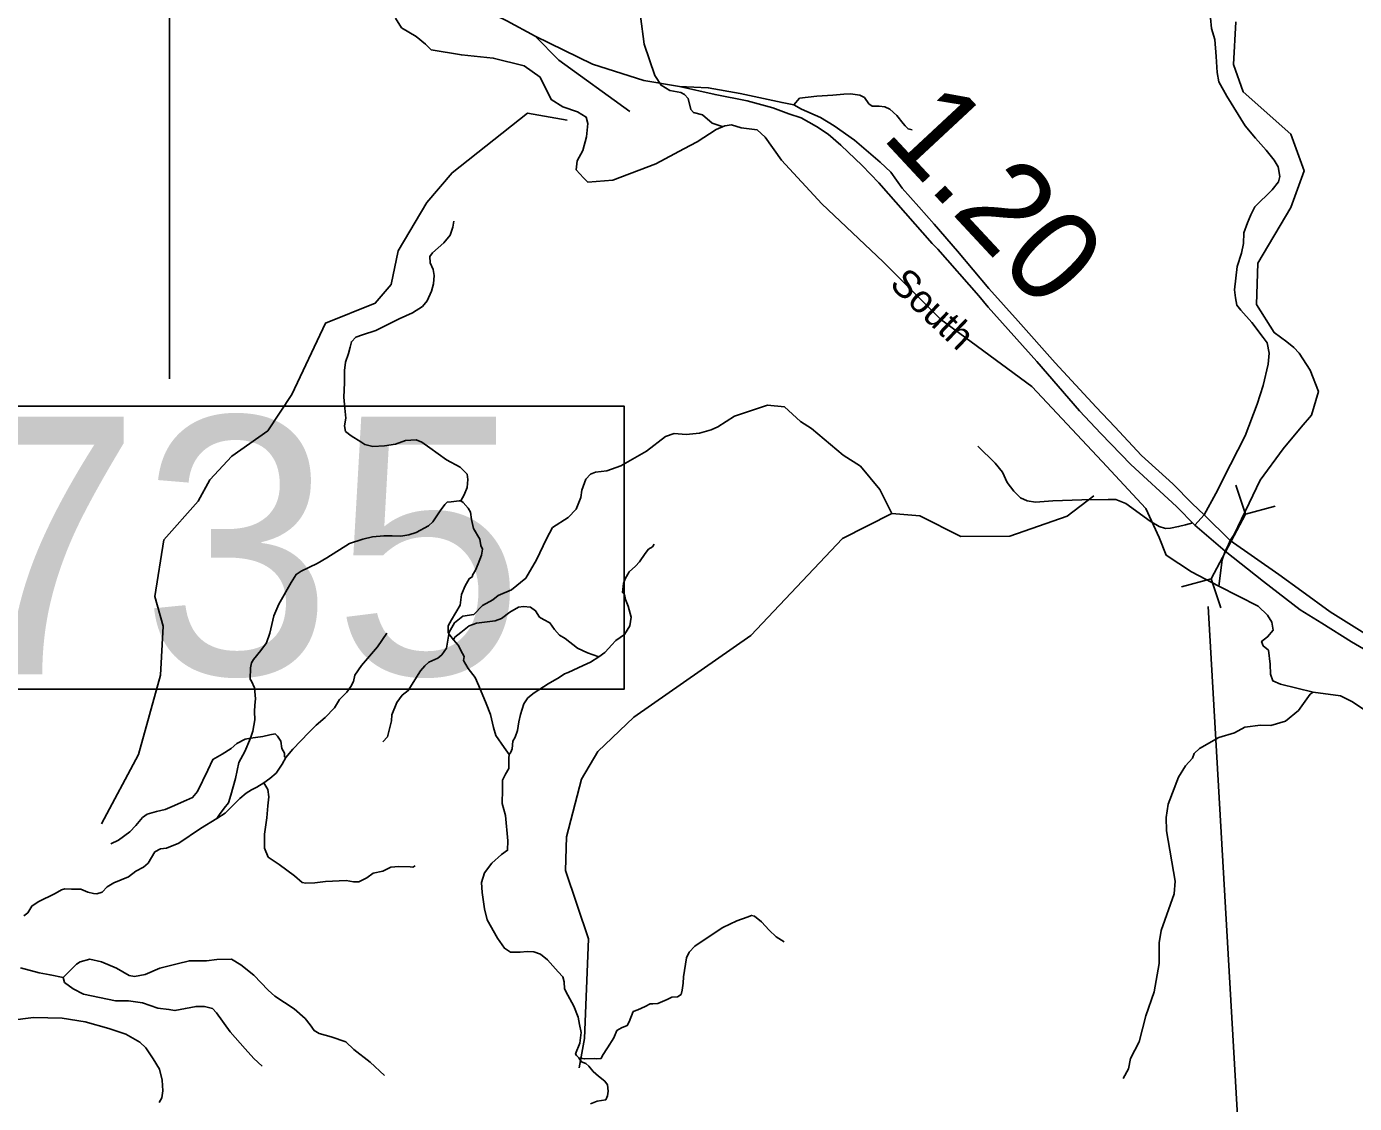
# Model space of a CAD drawing. Extents: x 1248224 to 1454986, y 825081 to 985870.
# Drawn here: x 1277202 to 1284414, y 896350 to 902200 of the extents above; entities that cross this region are included whole.
import ezdxf

# ---------------------------------------------------------------- set-up
doc = ezdxf.new("R2010")
doc.units = 0
for name, color, linetype in [('Exist Hydrographic Creek Single Shore', 7, 'Continuous'), ('Exist Hydrographic Creek Single Shore Label', 7, 'Continuous'), ('Exist Hydrographic Misc Water Feature', 7, 'Continuous'), ('Exist Road Non-System Type 51', 7, 'Continuous'), ('Exist Road Primary US Attributed', 7, 'Continuous'), ('Exist Road Primary US Divided Attributed', 7, 'Continuous'), ('Exist Road Primary US Mileage Hundredths English Label', 7, 'Continuous'), ('Exist Road Primary US Structure Culvert CELL', 7, 'Continuous'), ('Exist Road Primary US Structure Culvert Number Label', 7, 'Continuous'), ('Exist Road Secondary Structure Standard Bridge Number Label', 7, 'Continuous'), ('Exist Road Secondary Type 51 Attributed', 7, 'Continuous')]:
    doc.layers.add(name, color=color, linetype=linetype)

msp = doc.modelspace()

# ---------------------------------------------------------------- linework, layer by layer
at = {"layer": 'Exist Hydrographic Creek Single Shore'}
for points in [[(1279206.2, 902245.5), (1279238, 902193.5), (1279317.5, 902145.8), (1279368.2, 902105.3), (1279400, 902073.5), (1279563.4, 902046), (1279736.9, 902028.6), (1279904.6, 901986.7), (1279991.3, 901926), (1280050.6, 901803.1), (1280115, 901763.3), (1280194.5, 901737.3), (1280242.2, 901708.4), (1280250.9, 901673.7), (1280243.6, 901601.4), (1280223.4, 901526.2), (1280191.6, 901469.8), (1280187.3, 901422.1), (1280226.3, 901378.7), (1280250.9, 901355.6), (1280385.3, 901365.7), (1280619.6, 901453.9), (1280771.4, 901536.3), (1280844.4, 901574.6), (1280947.1, 901641.1), (1280994.8, 901661.4), (1281030.9, 901665.7), (1281083, 901649.8), (1281169.7, 901638.3), (1281213.1, 901599.2), (1281301.3, 901474.9), (1281521.8, 901237), (1281853.7, 900922.5), (1282167.4, 900608.8), (1282661.9, 900244.4), (1283043.6, 899838.1), (1283280, 899581.5), (1283352.3, 899423.9), (1283391.4, 899328.4), (1283529.5, 899238.1), (1283676.9, 899160)], [(1283676.9, 899160), (1283695.3, 899302.6), (1283712.2, 899349.7), (1283726.1, 899377.8), (1283739.2, 899408.7), (1283759.6, 899439.8), (1283902.4, 899735.6), (1284026.1, 899906.8), (1284125.2, 900023.2), (1284180.1, 900089.7), (1284217.7, 900218.4), (1284172.9, 900332.6), (1284113.6, 900425.1), (1284084.7, 900457), (1284047.1, 900487.3), (1283978.2, 900538), (1283882.2, 900690.9), (1283888.2, 900914.1), (1284067.8, 901217.7), (1284140.1, 901416.5), (1284067.8, 901615.2), (1283810.2, 901844.7), (1283756.1, 901993.5), (1283770.2, 902226.3)], [(1284828.2, 898248.4), (1284399.2, 898533.2), (1284338.4, 898565), (1284189.9, 898584.6), (1284011.5, 898627.1), (1283969.7, 898646), (1283958.2, 898682.1), (1283956.7, 898737.1), (1283946.6, 898812.2), (1283917.7, 898835.4), (1283909, 898860), (1283942.3, 898884.5), (1283972.6, 898920.7), (1283965.4, 898964.1), (1283942.3, 899003.1), (1283890.2, 899050.8), (1283676.9, 899160)]]:
    msp.add_lwpolyline(points, dxfattribs=at)
at = {"layer": 'Exist Hydrographic Misc Water Feature'}
for points in [[(1280537.3, 902256.5), (1280555.7, 902104.4), (1280613.6, 901934.9), (1280648.3, 901881.7), (1280695.5, 901852.9), (1280755.4, 901842.6), (1280775.2, 901830.8), (1280794.7, 901809.8), (1280809.1, 901749.7), (1280824.8, 901732.9), (1280872.5, 901720.5), (1280925.4, 901675.1), (1280984.9, 901655)], [(1277609.1, 897868.6), (1277810.1, 898245.4), (1277929.1, 898676.3), (1277944, 898942), (1277898.1, 899103.8), (1277947.1, 899411.3), (1278135.1, 899621), (1278197.1, 899738), (1278317, 899866.9), (1278512, 900004), (1278642, 900201.8), (1278826.1, 900588.8), (1279096, 900698.2), (1279182.1, 900798.2), (1279220.1, 900981.3), (1279376, 901244.1), (1279513.1, 901405.5), (1279922.1, 901728.9), (1280138.1, 901691.7)], [(1279137.8, 898314), (1279162.5, 898341.5), (1279184.6, 898428.8), (1279185.3, 898460.8), (1279213.1, 898528.4), (1279242.1, 898568), (1279274.7, 898592.8), (1279341.4, 898699.8), (1279366, 898727.2), (1279386.5, 898746.5), (1279435.1, 898769.3), (1279457.6, 898787), (1279482.6, 898822.5), (1279496.7, 898910.1), (1279525.9, 898961.1), (1279570.7, 898996.4), (1279631, 899006.7), (1279678.3, 899055.8), (1279735.2, 899085.8), (1279763.7, 899109.1), (1279836.6, 899139.6), (1279914.2, 899203.7), (1279972.5, 899302.7), (1280025.4, 899417.3), (1280059, 899478.2), (1280144.4, 899532.3), (1280187.4, 899579.1), (1280213.1, 899640.9), (1280218.1, 899681), (1280239.5, 899740.4), (1280264.2, 899767.9), (1280292.5, 899778.8), (1280352.7, 899785.9), (1280429.5, 899813.9), (1280569.4, 899893.9), (1280671.4, 899974), (1280719.9, 899988.6), (1280783.8, 899983.2), (1280856.1, 899991.6), (1280920.6, 900010), (1280957, 900024.9), (1281046.5, 900083), (1281226.1, 900144.2), (1281318, 900134.1), (1281405.9, 900053.7), (1281465.1, 900016.3), (1281637.7, 899871.7), (1281730.3, 899811.6), (1281835.3, 899684.7), (1281902.2, 899555.4)], [(1280203.2, 896543), (1280232.2, 896703.2), (1280253.1, 897244.5), (1280129.2, 897614.7), (1280134.2, 897798.4), (1280216.1, 898111.9), (1280304.2, 898261.1), (1280500.1, 898447.6), (1281136.2, 898891.1), (1281633.1, 899419.6), (1281902.2, 899555.4), (1282053.2, 899542.5), (1282275.2, 899429.7), (1282542.2, 899430.9), (1282853.2, 899539.6), (1282998.2, 899651.6)], [(1283157.8, 896486.2), (1283187.1, 896537.3), (1283196.6, 896593.7), (1283244.7, 896684.7), (1283280.3, 896825.9), (1283325.4, 896956.4), (1283353.2, 897110.1), (1283353.9, 897221.7), (1283363.7, 897289.7), (1283434.6, 897488.5), (1283440.3, 897558.1), (1283393, 897831.5), (1283390.7, 897903.8), (1283402.5, 897975.8), (1283458.2, 898122.4), (1283495.6, 898183.2), (1283534.7, 898225.9), (1283543.3, 898250.3), (1283572.1, 898277.7), (1283677.5, 898337.2), (1283762.2, 898362.5), (1283819.1, 898393.4), (1283903.5, 898405.7), (1283959.5, 898403.7), (1284039.9, 898425.9), (1284109.5, 898484.4), (1284173.7, 898572.6), (1284189.9, 898584.6)]]:
    msp.add_lwpolyline(points, dxfattribs=at)
at = {"layer": 'Exist Road Non-System Type 51'}
msp.add_line((1283496.3, 899493.3), (1283535.5, 899503.7), dxfattribs=at)
for points in [[(1279963.9, 902147.2), (1280092, 902016.9), (1280479.3, 901738.2)], [(1282011.3, 901638.2), (1281989.4, 901644.3), (1281973.8, 901660.9), (1281962.9, 901673.1), (1281928.5, 901717), (1281891, 901751.8), (1281862.9, 901763.9), (1281833.3, 901768.5), (1281794.2, 901768.5), (1281777, 901780.6), (1281753.6, 901813.9), (1281727, 901827.5), (1281677.4, 901834.7), (1281639.9, 901833.2), (1281581.4, 901827.5), (1281494.8, 901822.7), (1281400.5, 901812), (1281369.6, 901774.5)], [(1279561.4, 899622.9), (1279579.6, 899655.7), (1279594.2, 899696.4), (1279598.8, 899739.3), (1279594.2, 899768.7), (1279557, 899806), (1279482.4, 899846.7), (1279393.2, 899911.2), (1279349.1, 899941.7), (1279317.5, 899954.1), (1279261, 899951.9), (1279205.7, 899931.5), (1279146.9, 899922.5), (1279082.5, 899919.1), (1279039.6, 899930.4), (1279018.2, 899943.9), (1278965.1, 899976.7), (1278935, 900001.1), (1278929.4, 900030.5), (1278936.2, 900072.3), (1278930.5, 900126.6), (1278924.9, 900187.6), (1278928.3, 900264.5), (1278929.4, 900332.3), (1278933.9, 900376.7), (1278950.8, 900424.2), (1278959.9, 900459.2), (1278966.7, 900487.5), (1278990.4, 900513.5), (1279026.5, 900525.9), (1279098.8, 900549.6), (1279175.6, 900586.9), (1279225.3, 900611.8), (1279298.8, 900644.6), (1279351.8, 900679.6), (1279377.8, 900710.2), (1279401.5, 900763.3), (1279411.7, 900801.7), (1279415.1, 900846.9), (1279410.3, 900881.2), (1279393.4, 900916.2), (1279392.3, 900951.3), (1279406.9, 900970.5), (1279437.4, 900997.6), (1279467.9, 901024.8), (1279503, 901067.7), (1279516.5, 901109.5), (1279523.3, 901143.4)], [(1282368.9, 899919.7), (1282462.6, 899828.8), (1282501.6, 899778.8), (1282528.2, 899722.8), (1282564.1, 899675.8), (1282600, 899639.5), (1282635.9, 899622.8), (1282681.2, 899616.7), (1282774.9, 899623.6), (1282932.7, 899629.6), (1283076.3, 899631.1), (1283118.5, 899631.1), (1283171.6, 899608.4), (1283304.3, 899513.7), (1283352.8, 899483.4), (1283387.1, 899472.8), (1283415.2, 899475.9), (1283458.9, 899483.4), (1283496.3, 899493.3)], [(1278417.6, 898334.9), (1278431.5, 898373.1), (1278442.8, 898434.1), (1278439.4, 898479.3), (1278441.7, 898514.4), (1278445.1, 898548.3), (1278440.5, 898608.2), (1278423.6, 898643.2), (1278416.8, 898654.6), (1278419.1, 898716.7), (1278424.7, 898743.9), (1278434.7, 898762.4), (1278475.4, 898809.8), (1278505.9, 898852.8), (1278522.8, 898904.8), (1278544.3, 898998.6), (1278571.4, 899061.9), (1278639.2, 899179.5), (1278667.2, 899223.9), (1278694.4, 899240.8), (1278780.2, 899283.8), (1278833.3, 899313.2), (1278956.4, 899392.3), (1279027.6, 899414.9), (1279080.7, 899427.4), (1279141.7, 899434.1), (1279186.9, 899433), (1279234.3, 899431.9), (1279278.4, 899438.7), (1279319, 899451.1), (1279385.2, 899487.2), (1279407.8, 899508.7), (1279448.4, 899569.7), (1279474.4, 899603.7), (1279486.8, 899616.1), (1279508.3, 899618.4), (1279551.2, 899624), (1279561.4, 899622.9), (1279572.7, 899615), (1279600.9, 899583.3), (1279613.4, 899561.8), (1279617.9, 899522.3), (1279630.3, 899473.7), (1279663.1, 899414.9), (1279669.8, 899381), (1279678.7, 899361.5), (1279673.5, 899327.6), (1279655.3, 899280.8), (1279639.7, 899246.9), (1279624.7, 899219.3), (1279624.1, 899213.1), (1279605.9, 899200.1), (1279585.1, 899161), (1279564.2, 899114.2), (1279556.4, 899056.9), (1279509.1, 898977.9), (1279491, 898945.2), (1279492.1, 898909), (1279501.2, 898894.3), (1279520.4, 898868.3), (1279546.4, 898840), (1279569, 898794.8), (1279577.9, 898778.3), (1279574.5, 898755.6), (1279600.5, 898712.7), (1279637.8, 898664.1), (1279659.2, 898618.9), (1279698.8, 898522.8), (1279721.2, 898463.4), (1279738.2, 898392.2), (1279750.6, 898349.2), (1279795.8, 898283.7), (1279824, 898246.4), (1279821.6, 898225.3), (1279820.5, 898169.9), (1279802.4, 898139.4), (1279786.6, 898105.5), (1279787.8, 898055.8), (1279785.5, 897978.9), (1279802.4, 897913.3), (1279816, 897777.3), (1279814.9, 897725.3), (1279781, 897702.7), (1279729, 897655.2), (1279688.4, 897603.2), (1279672.5, 897550.1), (1279677.1, 897495.8), (1279688.6, 897407.2), (1279703.3, 897347.3), (1279759.8, 897247.9), (1279797.1, 897192.5), (1279829.8, 897171), (1279853.6, 897171), (1279882.9, 897172.1), (1279920.2, 897175.5), (1279956.4, 897173.2), (1279993.6, 897160.8), (1280032, 897129.2), (1280089.7, 897064.7), (1280115.1, 897037.2), (1280121.9, 897010)], [(1279824, 898246.4), (1279831.9, 898257.9), (1279838.7, 898277.1), (1279843.2, 898317.8), (1279855.6, 898340.4), (1279869.2, 898376.6), (1279874.9, 898422.9), (1279885, 898463.6), (1279903.1, 898520.1), (1279924.6, 898552.9), (1279959.6, 898580), (1280035.3, 898629.8), (1280094, 898663.7), (1280124.5, 898682.9), (1280143.7, 898690.8), (1280225.8, 898729.8), (1280264.2, 898747.9), (1280310.5, 898776.2), (1280342.1, 898798.8), (1280364.7, 898822.5), (1280378.3, 898839.5), (1280402.1, 898864.2), (1280449, 898898.1), (1280477.6, 898944.9), (1280485.4, 898991.8), (1280469.8, 899051.7), (1280454.2, 899088.1), (1280449, 899114.2), (1280439.1, 899125.7), (1280443.6, 899174.3), (1280452.7, 899200.3), (1280475.3, 899238.7), (1280509.2, 899269.2), (1280531.8, 899293), (1280561.1, 899338.2), (1280579.2, 899360.8), (1280600.7, 899374.3), (1280610.8, 899387.7)], [(1279520.4, 898868.3), (1279528.2, 898882.8), (1279560.9, 898908.8), (1279606.1, 898943.9), (1279645.7, 898959.7), (1279704.4, 898966.5), (1279747.3, 898972.1), (1279781.2, 898983.5), (1279827.5, 899018.5), (1279873.8, 899046.8), (1279900.9, 899050.1), (1279939.3, 899046.8), (1279966.5, 899026.4), (1279987.9, 898992.5), (1280010.5, 898978.9), (1280043.3, 898960.8), (1280069.2, 898924.7), (1280096.4, 898894.2), (1280126.9, 898876.1), (1280194.6, 898822.9), (1280249.4, 898797.4), (1280310.5, 898776.2)], [(1277186.7, 897369.6), (1277209.3, 897385.5), (1277230.8, 897421.6), (1277265.8, 897445.4), (1277357.3, 897489.5), (1277392.3, 897510.9), (1277410.4, 897516.6), (1277446.5, 897514.3), (1277497.4, 897514.3), (1277534.6, 897498.5), (1277566.3, 897489.5), (1277583.2, 897488.3), (1277612.6, 897497.4), (1277640.8, 897526.8), (1277677, 897548.2), (1277756, 897581), (1277794.8, 897611.5), (1277837.7, 897633), (1277862.6, 897654.4), (1277898.7, 897716.6), (1277929.2, 897732.4), (1277962, 897735.8), (1278028.6, 897763), (1278146.1, 897844.4), (1278235.3, 897898.6), (1278281.3, 897926.3), (1278321.9, 897968.1), (1278360.3, 898006.6), (1278394.2, 898034.8), (1278424.7, 898052.9), (1278453, 898068.7), (1278490.2, 898091.4), (1278524.1, 898115.1), (1278556.9, 898144.5), (1278589.6, 898193.1), (1278609.7, 898228.7), (1278648.1, 898273.9), (1278735.1, 898365.5), (1278775.7, 898405), (1278824.3, 898446.9), (1278873.8, 898498.3), (1278902.1, 898543.5), (1278941.6, 898584.2), (1278963.1, 898615.8), (1278977.8, 898641.8), (1278984.5, 898675.7), (1279021.8, 898728.9), (1279108.8, 898830.6), (1279159.6, 898904.1)], [(1278417.6, 898334.9), (1278389.7, 898328.3), (1278343.4, 898305.7), (1278314, 898277.5), (1278264.3, 898248.1), (1278214.6, 898218.7), (1278186.4, 898161), (1278129.9, 898044.6), (1278103.9, 898011.8), (1278070.1, 897997.1), (1277993.2, 897963.2), (1277954.2, 897947.6), (1277907.8, 897935.2), (1277858.1, 897921.6), (1277832.2, 897902.4), (1277796, 897859.5), (1277763.3, 897825.5), (1277702.3, 897780.3), (1277659.3, 897760)], [(1278417.6, 898334.9), (1278387.1, 898261.4), (1278355.5, 898202.6), (1278337.4, 898114.4), (1278311.4, 898025.1), (1278298.2, 897983.8), (1278275.6, 897954.4), (1278250.7, 897919.4), (1278235.3, 897898.6)], [(1278417.6, 898334.9), (1278444.7, 898337.1), (1278485.4, 898343.9), (1278523.8, 898353), (1278552, 898357.5), (1278565.6, 898345), (1278582.5, 898317.9), (1278589.3, 898278.4), (1278602.9, 898253.5), (1278602.9, 898234.3), (1278609.7, 898228.7)], [(1278490.2, 898091.4), (1278512.1, 898055.6), (1278517.8, 898015.6), (1278512.1, 897966.1), (1278506.4, 897901.3), (1278495, 897813.6), (1278495, 897737.4), (1278514, 897687.9), (1278574.9, 897647.8), (1278656.8, 897586.9), (1278698.7, 897550.7), (1278719.6, 897546.9), (1278767.2, 897548.8), (1278826.3, 897556.4), (1278938.6, 897560.2), (1278978.6, 897554.5), (1279007.2, 897554.5), (1279051, 897575.4), (1279085.2, 897600.2), (1279136.6, 897611.6), (1279180.4, 897632.6), (1279224.2, 897636.4), (1279285.2, 897634.5), (1279300.4, 897632.6), (1279311.8, 897640.2)], [(1280121.9, 897010), (1280124.2, 896972.7), (1280142.2, 896938.8), (1280173.9, 896877.8), (1280198.7, 896817.9), (1280205.5, 896778.3), (1280214.5, 896735.3), (1280206.6, 896677.7), (1280184, 896620), (1280189.7, 896610.5), (1280202.1, 896598), (1280231.5, 896591.3), (1280284.6, 896593.5), (1280298.1, 896591.3), (1280321.9, 896593.5), (1280330.9, 896610.5), (1280358, 896651.2), (1280390.8, 896706.6), (1280407.7, 896746.1), (1280433.7, 896759.7), (1280464.2, 896773.3), (1280474.4, 896793.6), (1280496.9, 896849), (1280521.8, 896858), (1280561.3, 896877.2), (1280588, 896890.2), (1280603.8, 896891.3), (1280630.9, 896893.6), (1280680.6, 896915.1), (1280706.6, 896926.4), (1280738.2, 896929.8), (1280757.4, 896942.2), (1280763.1, 896966), (1280768.7, 897003.3), (1280769.9, 897038.3), (1280785.7, 897140), (1280800.4, 897171.7), (1280832, 897204.5), (1280903.2, 897253.1), (1280984.1, 897305.5), (1281059.8, 897341.7), (1281115.2, 897362.1), (1281140, 897371.1), (1281154.7, 897366.6), (1281194.2, 897336.1), (1281234.9, 897290.8), (1281273.3, 897255.8), (1281317.4, 897228.7)], [(1277168.5, 897086.5), (1277270.5, 897060), (1277329.7, 897047.7), (1277401.5, 897034.5), (1277473.1, 897106.1), (1277494, 897119.5), (1277546.1, 897133.5), (1277609.3, 897119.2), (1277690.9, 897084.5), (1277760.3, 897045.7), (1277788.9, 897039.5), (1277846, 897049.7), (1277925.6, 897084.5), (1278019.6, 897108), (1278086.3, 897125.1), (1278179.6, 897125.1), (1278235.8, 897131.4), (1278315.4, 897133.5), (1278366.2, 897102.3), (1278436.6, 897047), (1278514.7, 896965.1), (1278550.9, 896932.7), (1278655.6, 896864.1), (1278714.6, 896810.7), (1278742.4, 896776.6), (1278763.3, 896746.1), (1278791.9, 896729), (1278856.6, 896711.9), (1278936.6, 896685.2), (1278980.4, 896643.3), (1279068, 896574.7), (1279146.1, 896502.2)], [(1277401.5, 897034.5), (1277408.4, 897007), (1277456, 896972.7), (1277511.2, 896944.1), (1277598.8, 896925.1), (1277684.5, 896907.9), (1277755, 896907.9), (1277831.1, 896896.5), (1277914.9, 896867.9), (1277975.8, 896860.3), (1278008.2, 896854.6), (1278065.3, 896866), (1278122.5, 896877.4), (1278168.2, 896877.4), (1278211.9, 896866), (1278232.9, 896841.2), (1278307.2, 896738.3), (1278389, 896646.9), (1278436.6, 896593.5), (1278482.3, 896551.6)], [(1277520.7, 896793.6), (1277395.6, 896813.1), (1277239.5, 896816.9), (1277111.9, 896799.8), (1277030, 896765.5), (1276969.1, 896719.7), (1276927.2, 896664.5), (1276898.6, 896624.5), (1276877.7, 896578.7), (1276843.4, 896513.9), (1276807.2, 896466.3), (1276793.9, 896435.8), (1276734.9, 896380.6), (1276691.1, 896340.5), (1276641.6, 896321.5), (1276605.4, 896294.8), (1276588.3, 896271.9), (1276567.3, 896230), (1276550.2, 896155.7), (1276535.6, 896107.2), (1276531.8, 896078.6), (1276541.3, 896017.6), (1276545.1, 895954.7)], [(1277520.7, 896793.6), (1277648.8, 896757.8), (1277742.1, 896725.5), (1277818.3, 896683.5), (1277850.7, 896651.1), (1277890.7, 896592.1), (1277924.9, 896536.8), (1277938.3, 896475.8), (1277942.1, 896418.7), (1277936.4, 896380.6), (1277923, 896355.8)], [(1280202.1, 896598), (1280207.6, 896589.1), (1280215.5, 896576.7), (1280240.4, 896567.7), (1280256.2, 896553), (1280278.8, 896523.6), (1280308.1, 896498.7), (1280342, 896471.6), (1280356.7, 896451.2), (1280360.1, 896416.2), (1280357.8, 896391.3), (1280347.7, 896369.8), (1280301.4, 896363.1), (1280264.1, 896347.2)]]:
    msp.add_lwpolyline(points, dxfattribs=at)
at = {"layer": 'Exist Road Primary US Attributed'}
msp.add_lwpolyline([(1280747.9, 901873.8), (1280554.3, 901907.8), (1280276.3, 901995.7), (1279963.9, 902147.2), (1279810.9, 902232), (1279620.4, 902324.4), (1279389.3, 902409.2), (1279008.2, 902494.1), (1278708.4, 902545.6), (1278349.2, 902621.3), (1278258.6, 902650.8), (1277907.2, 902797), (1277222.7, 903142.4)], dxfattribs=at)
at = {"layer": 'Exist Road Primary US Divided Attributed'}
for points in [[(1283596.7, 899546.8), (1283532.3, 899609.2), (1283427.7, 899715.2), (1283256.7, 899870.7), (1283112.3, 900026.5), (1283010.7, 900132.5), (1282787.7, 900372.7), (1282587.5, 900599.1), (1282428.3, 900776.3), (1282258, 900980), (1282131.5, 901126.2), (1282048.8, 901220.9), (1281958.2, 901322.4), (1281895.7, 901408.7), (1281837.9, 901463.3), (1281699, 901582.2), (1281588.1, 901660.9), (1281514.7, 901706.4), (1281410, 901750.9), (1281369.6, 901774.5), (1281305.4, 901787.4), (1281077.4, 901835.9), (1280904.1, 901867.7), (1280747.9, 901873.8)], [(1280747.9, 901873.8), (1280941.5, 901830.6), (1281116.5, 901797.3), (1281255.4, 901759.4), (1281341.3, 901726.1), (1281409.3, 901703.9), (1281492.8, 901657.1), (1281555.3, 901616.2), (1281624, 901555.7), (1281741.1, 901445.1), (1281830.1, 901351.9), (1282119.7, 901022.1), (1282150.3, 900990.6), (1282373.6, 900736.9), (1282423.6, 900676.3), (1282689, 900380.2), (1282920.2, 900112.8), (1283035.7, 899988.6), (1283199.7, 899821.2), (1283446.4, 899592.5), (1283547.1, 899491.8)], [(1283547.1, 899491.8), (1283712.2, 899349.7), (1283919.6, 899185), (1284119.5, 899032), (1284235.9, 898958.9), (1284398.2, 898857.1), (1284563.2, 898760.9)], [(1284556.8, 898848.7), (1284281.9, 899021.4), (1284127.3, 899133.6), (1284003.5, 899224.3), (1283739.2, 899408.7), (1283596.7, 899546.8)]]:
    msp.add_lwpolyline(points, dxfattribs=at)
at = {"layer": 'Exist Road Primary US Structure Culvert CELL'}
for p, q in [((1283769, 899708.2), (1283822, 899550.3)), ((1283982.6, 899594.7), (1283822, 899550.3)), ((1283635.8, 899200), (1283822, 899550.3)), ((1283475.2, 899155.6), (1283635.8, 899200)), ((1283688.8, 899042.1), (1283635.8, 899200))]:
    msp.add_line(p, q, dxfattribs=at)
at = {"layer": 'Exist Road Primary US Structure Culvert Number Label'}
msp.add_line((1283618.8, 899049.4), (1283808.5, 895769.9), dxfattribs=at)
at = {"layer": 'Exist Road Secondary Structure Standard Bridge Number Label'}
msp.add_line((1277978.6, 903019), (1277978.6, 900286.3), dxfattribs=at)
msp.add_lwpolyline([(1276732, 900137.6), (1280447.9, 900137.6), (1280447.9, 898601.2), (1276732, 898601.2)], close=True, dxfattribs=at)
at = {"layer": 'Exist Road Secondary Type 51 Attributed'}
for points in [[(1283596.7, 899546.8), (1283660.7, 899663.4), (1283740.4, 899820.6), (1283819.7, 899976.6), (1283885, 900148.2), (1283918.8, 900249.7), (1283945.3, 900365.8), (1283950.2, 900426.2), (1283940.5, 900481.8), (1283918.8, 900510.8), (1283856.3, 900591.7), (1283796, 900659.3), (1283774.2, 900685.9), (1283767, 900727), (1283762.1, 900770.5), (1283776.6, 900896.3), (1283800.8, 900968.8), (1283810.4, 901022), (1283812.9, 901080), (1283832.2, 901133.2), (1283851.5, 901176.7), (1283873.1, 901221.4), (1283967.3, 901313.2), (1284001.1, 901356.8), (1284008.3, 901385.8), (1283998.7, 901439), (1283976.9, 901475.2), (1283933.5, 901528.4), (1283875.5, 901593.7), (1283819.9, 901661.4), (1283721.3, 901822.5), (1283677.8, 901899.9), (1283668.1, 901950.6), (1283663.3, 902037.7), (1283656, 902129.5), (1283636.7, 902189.1), (1283631.9, 902247.1)], [(1283547.1, 899491.8), (1283596.7, 899546.8)]]:
    msp.add_lwpolyline(points, dxfattribs=at)

# ---------------------------------------------------------------- texts
at = {"layer": 'Exist Hydrographic Creek Single Shore Label'}
msp.add_text('South', height=150, rotation=316.38759, dxfattribs=at).set_placement((1281882.8, 900793.2))
at = {"layer": 'Exist Road Primary US Mileage Hundredths English Label'}
msp.add_text('1.20', height=500, rotation=312.94746, dxfattribs=at).set_placement((1281838.6, 901600.2))
at = {"layer": 'Exist Road Secondary Structure Standard Bridge Number Label'}
msp.add_text('735', height=1400, dxfattribs=at).set_placement((1276782.1, 898680.3))

doc.saveas('drawing.dxf')
